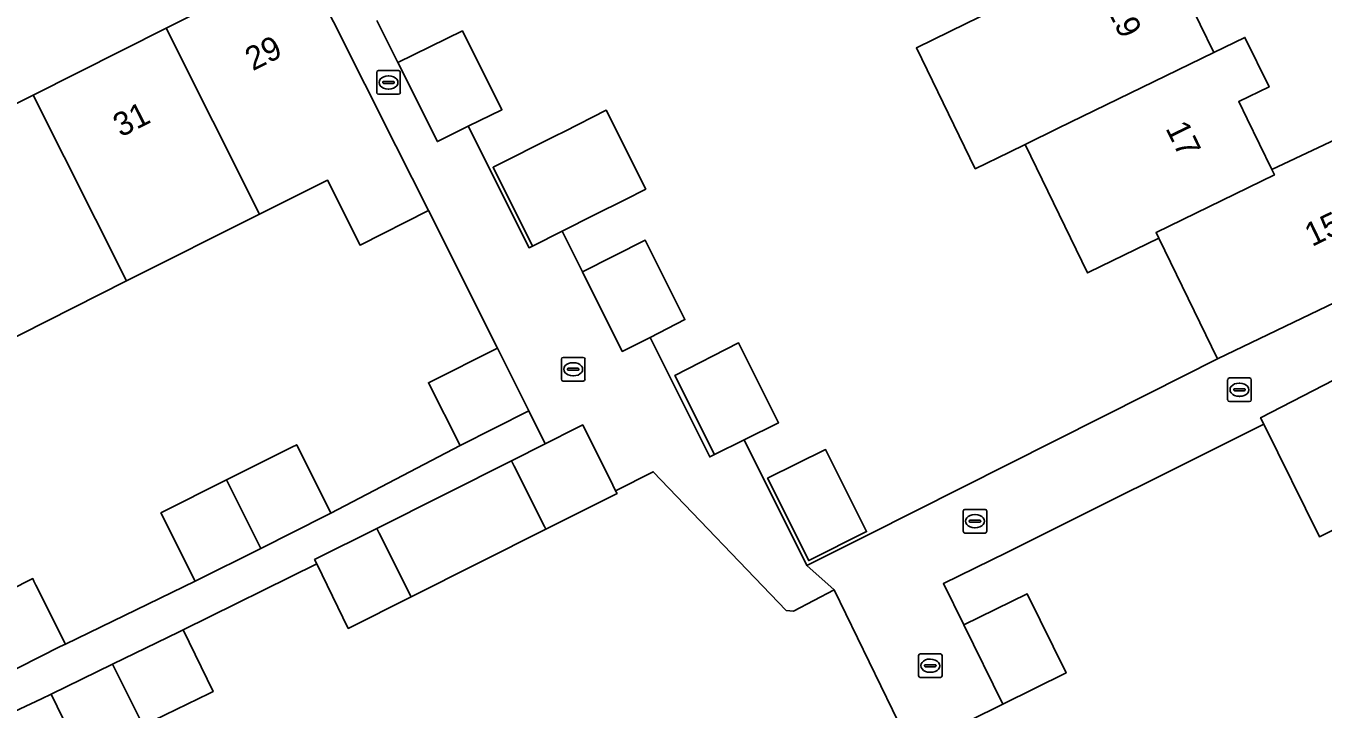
# Model space of a CAD drawing. Extents: x 157793 to 159380, y 380877 to 382313.
# Drawn here: x 158660.3 to 158715.3, y 381783.6 to 381812.5 of the extents above; entities that cross this region are included whole.
import ezdxf

# ---------------------------------------------------------------- set-up
doc = ezdxf.new("R2010")
doc.units = 0
for name, color, linetype in [('IMGEO_Erf', 7, 'Continuous'), ('IMGEO_Kolk', 7, 'Continuous'), ('IMGEO_Muur', 7, 'Continuous'), ('IMGEO_Pand', 7, 'Continuous'), ('IMGEO_Pand_nummerreeks', 7, 'Continuous'), ('IMGEO_Voetpad_open', 7, 'Continuous')]:
    doc.layers.add(name, color=color, linetype=linetype)

msp = doc.modelspace()

# ---------------------------------------------------------------- linework, layer by layer
at = {"layer": 'IMGEO_Erf'}
for points in [[(158654.972, 381806.768), (158660.603, 381809.594), (158666.233, 381812.421), (158672.026, 381815.329), (158669.816, 381819.983), (158640.824, 381804.522)], [(158709.504, 381813.783), (158710.666, 381811.397), (158711.979, 381812.037), (158713, 381809.939), (158711.717, 381809.313), (158712.075, 381808.578), (158713.116, 381806.44), (158721.756, 381810.499)], [(158675.171, 381812.752), (158676.061, 381810.975), (158678.804, 381812.311), (158680.476, 381808.97), (158679.047, 381808.271), (158681.626, 381803.117), (158681.77, 381803.189), (158680.099, 381806.529), (158682.725, 381807.853), (158683.124, 381808.054), (158684.898, 381808.949), (158686.571, 381805.606), (158685.692, 381805.157), (158684.398, 381804.51), (158683.026, 381803.818), (158683.89, 381802.093), (158686.553, 381803.436), (158688.237, 381800.073), (158686.756, 381799.315), (158689.29, 381794.253), (158689.485, 381794.351), (158687.806, 381797.703), (158690.508, 381799.086), (158692.203, 381795.7), (158690.74, 381794.979), (158693.408, 381789.648), (158696.007, 381790.949), (158707.875, 381796.929), (158710.818, 381798.412), (158708.329, 381803.523), (158705.367, 381802.08), (158705.311, 381802.053), (158702.66, 381807.497), (158701.999, 381807.175), (158700.547, 381806.468), (158698.052, 381811.593), (158700.165, 381812.622)], [(158657.704, 381787.651), (158660.58, 381789.095), (158660.635, 381788.987), (158660.718, 381788.82), (158661.972, 381786.324), (158667.47, 381788.982), (158666.015, 381791.881), (158668.794, 381793.276), (158671.573, 381794.671), (158671.774, 381794.772), (158673.227, 381791.876), (158678.699, 381794.735), (158677.362, 381797.398), (158680.283, 381798.864), (158677.365, 381804.694), (158674.461, 381803.236), (158673.079, 381805.988), (158670.19, 381804.538), (158664.56, 381801.711), (158658.929, 381798.884)], [(158721.219, 381780.956), (158718.706, 381786.05), (158722.246, 381787.797), (158719.722, 381792.914), (158719.636, 381793.088), (158715.135, 381790.867), (158712.78, 381795.641), (158701.88, 381790.206), (158699.195, 381788.882), (158700.059, 381787.131), (158702.744, 381788.455), (158704.399, 381785.1), (158701.714, 381783.776), (158700.311, 381783.084)], [(158652.833, 381773.608), (158664.341, 381750.51), (158698.744, 381767.475), (158702.114, 381769.137), (158698.031, 381781.498), (158694.567, 381788.614), (158692.84, 381787.718), (158692.53, 381787.751), (158686.889, 381793.622), (158685.297, 381792.823), (158685.356, 381792.706), (158682.336, 381791.19), (158676.624, 381788.322), (158673.96, 381786.985), (158672.621, 381789.718), (158666.957, 381786.919), (158668.227, 381784.306), (158668.061, 381784.225), (158665.264, 381782.867), (158662.633, 381781.589), (158661.365, 381784.202), (158660.955, 381784.003), (158655.247, 381781.327)]]:
    msp.add_lwpolyline(points, dxfattribs=at)
msp.add_lwpolyline([(158695.937, 381791.089), (158693.487, 381789.863), (158691.74, 381793.353), (158694.197, 381794.564)], close=True, dxfattribs=at)
at = {"layer": 'IMGEO_Kolk'}
for p, q in [((158675.167, 381809.702), (158675.167, 381810.554)), ((158675.242, 381810.628), (158676.094, 381810.628)), ((158676.168, 381810.554), (158676.168, 381809.702)), ((158675.426, 381810.122), (158675.426, 381810.134)), ((158675.864, 381810.085), (158675.466, 381810.085)), ((158675.469, 381810.171), (158675.867, 381810.171)), ((158675.655, 381810.408), (158675.68, 381810.408)), ((158675.91, 381810.134), (158675.91, 381810.122)), ((158676.094, 381809.628), (158675.242, 381809.628)), ((158675.678, 381809.848), (158675.653, 381809.848)), ((158682.997, 381797.543), (158682.997, 381798.395)), ((158683.072, 381798.469), (158683.924, 381798.469)), ((158683.998, 381798.395), (158683.998, 381797.543)), ((158683.256, 381797.963), (158683.256, 381797.975)), ((158683.694, 381797.926), (158683.296, 381797.926)), ((158683.299, 381798.012), (158683.697, 381798.012)), ((158683.485, 381798.249), (158683.51, 381798.249)), ((158683.74, 381797.975), (158683.74, 381797.963)), ((158683.924, 381797.469), (158683.072, 381797.469)), ((158683.508, 381797.689), (158683.483, 381797.689)), ((158711.247, 381796.676), (158711.247, 381797.528)), ((158711.322, 381797.602), (158712.174, 381797.602)), ((158711.735, 381797.382), (158711.76, 381797.382)), ((158712.248, 381797.528), (158712.248, 381796.676)), ((158711.506, 381797.096), (158711.506, 381797.108)), ((158711.944, 381797.059), (158711.546, 381797.059)), ((158711.549, 381797.145), (158711.947, 381797.145)), ((158711.758, 381796.822), (158711.733, 381796.822)), ((158711.99, 381797.108), (158711.99, 381797.096)), ((158712.174, 381796.602), (158711.322, 381796.602)), ((158700.033, 381791.101), (158700.033, 381791.953)), ((158700.108, 381792.027), (158700.96, 381792.027)), ((158700.521, 381791.807), (158700.546, 381791.807)), ((158701.034, 381791.953), (158701.034, 381791.101)), ((158700.292, 381791.521), (158700.292, 381791.533)), ((158700.73, 381791.484), (158700.332, 381791.484)), ((158700.335, 381791.57), (158700.733, 381791.57)), ((158700.544, 381791.247), (158700.519, 381791.247)), ((158700.776, 381791.533), (158700.776, 381791.521)), ((158700.96, 381791.027), (158700.108, 381791.027)), ((158698.138, 381784.978), (158698.138, 381785.83)), ((158698.213, 381785.904), (158699.065, 381785.904)), ((158698.626, 381785.684), (158698.651, 381785.684)), ((158699.139, 381785.83), (158699.139, 381784.978)), ((158698.397, 381785.398), (158698.397, 381785.41)), ((158698.835, 381785.361), (158698.437, 381785.361)), ((158698.44, 381785.447), (158698.838, 381785.447)), ((158698.649, 381785.124), (158698.624, 381785.124)), ((158698.881, 381785.41), (158698.881, 381785.398)), ((158699.065, 381784.904), (158698.213, 381784.904))]:
    msp.add_line(p, q, dxfattribs=at)
for points in [[(158675.167, 381809.702), (158675.167, 381810.554)], [(158675.242, 381810.628), (158676.094, 381810.628)], [(158676.168, 381810.554), (158676.168, 381809.702)], [(158676.094, 381809.628), (158675.242, 381809.628)], [(158682.997, 381797.543), (158682.997, 381798.395)], [(158683.072, 381798.469), (158683.924, 381798.469)], [(158683.998, 381798.395), (158683.998, 381797.543)], [(158683.924, 381797.469), (158683.072, 381797.469)], [(158711.247, 381796.676), (158711.247, 381797.528)], [(158711.322, 381797.602), (158712.174, 381797.602)], [(158712.248, 381797.528), (158712.248, 381796.676)], [(158712.174, 381796.602), (158711.322, 381796.602)], [(158700.033, 381791.101), (158700.033, 381791.953)], [(158700.108, 381792.027), (158700.96, 381792.027)], [(158701.034, 381791.953), (158701.034, 381791.101)], [(158700.96, 381791.027), (158700.108, 381791.027)], [(158698.138, 381784.978), (158698.138, 381785.83)], [(158698.213, 381785.904), (158699.065, 381785.904)], [(158699.139, 381785.83), (158699.139, 381784.978)], [(158699.065, 381784.904), (158698.213, 381784.904)]]:
    msp.add_lwpolyline(points, dxfattribs=at)
for centre, radius, start, end in [((158675.244, 381810.552), 0.0765, 91.552, 178.448), ((158675.244, 381810.552), 0.0765, 91.552, 178.448), ((158676.092, 381810.552), 0.0765, 1.552, 88.448), ((158676.092, 381810.552), 0.0765, 1.552, 88.448), ((158675.466, 381810.131), 0.0403, 85.8775, 175.7526), ((158675.463, 381810.121), 0.0366, 178.938, 274.7102), ((158675.867, 381810.128), 0.043, 264.8664, 352.4533), ((158675.871, 381810.133), 0.0386, 1.7309, 96.639), ((158675.244, 381809.704), 0.0765, 181.552, 268.448), ((158675.244, 381809.704), 0.0765, 181.552, 268.448), ((158676.092, 381809.704), 0.0765, 271.552, 358.448), ((158676.092, 381809.704), 0.0765, 271.552, 358.448), ((158683.074, 381798.393), 0.0765, 91.552, 178.448), ((158683.074, 381798.393), 0.0765, 91.552, 178.448), ((158683.922, 381798.393), 0.0765, 1.552, 88.448), ((158683.922, 381798.393), 0.0765, 1.552, 88.448), ((158683.296, 381797.972), 0.0403, 85.8775, 175.7526), ((158683.293, 381797.962), 0.0366, 178.938, 274.7102), ((158683.697, 381797.969), 0.043, 264.8664, 352.4533), ((158683.701, 381797.974), 0.0386, 1.7309, 96.639), ((158683.074, 381797.545), 0.0765, 181.552, 268.448), ((158683.074, 381797.545), 0.0765, 181.552, 268.448), ((158683.922, 381797.545), 0.0765, 271.552, 358.448), ((158683.922, 381797.545), 0.0765, 271.552, 358.448), ((158711.324, 381797.526), 0.0765, 91.552, 178.448), ((158711.324, 381797.526), 0.0765, 91.552, 178.448), ((158712.172, 381797.526), 0.0765, 1.552, 88.448), ((158712.172, 381797.526), 0.0765, 1.552, 88.448), ((158711.324, 381796.678), 0.0765, 181.552, 268.448), ((158711.324, 381796.678), 0.0765, 181.552, 268.448), ((158711.546, 381797.105), 0.0403, 85.8775, 175.7526), ((158711.543, 381797.095), 0.0366, 178.938, 274.7102), ((158711.947, 381797.102), 0.043, 264.8664, 352.4533), ((158711.951, 381797.107), 0.0386, 1.7309, 96.639), ((158712.172, 381796.678), 0.0765, 271.552, 358.448), ((158712.172, 381796.678), 0.0765, 271.552, 358.448), ((158700.11, 381791.951), 0.0765, 91.552, 178.448), ((158700.11, 381791.951), 0.0765, 91.552, 178.448), ((158700.958, 381791.951), 0.0765, 1.552, 88.448), ((158700.958, 381791.951), 0.0765, 1.552, 88.448), ((158700.332, 381791.53), 0.0403, 85.8775, 175.7526), ((158700.329, 381791.52), 0.0366, 178.938, 274.7102), ((158700.733, 381791.527), 0.043, 264.8664, 352.4533), ((158700.737, 381791.532), 0.0386, 1.7309, 96.639), ((158700.11, 381791.103), 0.0765, 181.552, 268.448), ((158700.11, 381791.103), 0.0765, 181.552, 268.448), ((158700.958, 381791.103), 0.0765, 271.552, 358.448), ((158700.958, 381791.103), 0.0765, 271.552, 358.448), ((158698.215, 381785.828), 0.0765, 91.552, 178.448), ((158698.215, 381785.828), 0.0765, 91.552, 178.448), ((158699.063, 381785.828), 0.0765, 1.552, 88.448), ((158699.063, 381785.828), 0.0765, 1.552, 88.448), ((158698.437, 381785.407), 0.0403, 85.8775, 175.7526), ((158698.434, 381785.397), 0.0366, 178.938, 274.7102), ((158698.838, 381785.404), 0.043, 264.8664, 352.4533), ((158698.842, 381785.409), 0.0386, 1.7309, 96.639), ((158698.215, 381784.98), 0.0765, 181.552, 268.448), ((158698.215, 381784.98), 0.0765, 181.552, 268.448), ((158699.063, 381784.98), 0.0765, 271.552, 358.448), ((158699.063, 381784.98), 0.0765, 271.552, 358.448)]:
    msp.add_arc(centre, radius, start, end, dxfattribs=at)
for centre, major_axis, ratio, start_param, end_param in [((158675.654, 381810.128), (-0.387, 0.002), 0.722429, 4.712389, 7.853982), ((158675.679, 381810.128), (-0.39, 0.002), 0.717154, 1.570796, 4.712389), ((158683.484, 381797.969), (-0.387, 0.002), 0.722429, 4.712389, 7.853982), ((158683.509, 381797.969), (-0.39, 0.002), 0.717154, 1.570796, 4.712389), ((158711.734, 381797.102), (-0.387, 0.002), 0.722429, 4.712389, 7.853982), ((158711.759, 381797.102), (-0.39, 0.002), 0.717154, 1.570796, 4.712389), ((158700.52, 381791.527), (-0.387, 0.002), 0.722429, 4.712389, 7.853982), ((158700.545, 381791.527), (-0.39, 0.002), 0.717154, 1.570796, 4.712389), ((158698.625, 381785.404), (-0.387, 0.002), 0.722429, 4.712389, 7.853982), ((158698.65, 381785.404), (-0.39, 0.002), 0.717154, 1.570796, 4.712389)]:
    msp.add_ellipse(centre, major_axis=major_axis, ratio=ratio, start_param=start_param, end_param=end_param, dxfattribs=at)
at = {"layer": 'IMGEO_Muur'}
msp.add_lwpolyline([(158677.365, 381804.694), (158680.283, 381798.864)], dxfattribs=at)
at = {"layer": 'IMGEO_Pand'}
for points in [[(158708.168, 381816.52), (158700.165, 381812.622), (158698.052, 381811.593), (158700.547, 381806.468), (158701.999, 381807.175), (158702.66, 381807.497), (158704.067, 381808.183), (158710.666, 381811.397), (158709.504, 381813.783), (158709.184, 381814.439), (158710.47, 381815.065), (158709.457, 381817.146)], [(158670.19, 381804.538), (158673.079, 381805.988), (158674.461, 381803.236), (158677.365, 381804.694), (158675.983, 381807.446), (158672.026, 381815.329), (158666.233, 381812.421)], [(158660.603, 381809.594), (158664.56, 381801.711), (158670.19, 381804.538), (158666.233, 381812.421)], [(158678.804, 381812.311), (158676.061, 381810.975), (158677.741, 381807.619), (158679.047, 381808.271), (158680.476, 381808.97)], [(158712.075, 381808.578), (158711.717, 381809.313), (158713, 381809.939), (158711.979, 381812.037), (158710.666, 381811.397), (158704.067, 381808.183), (158702.66, 381807.497), (158705.311, 381802.053), (158705.367, 381802.08), (158708.329, 381803.523), (158708.213, 381803.76), (158713.231, 381806.204), (158713.116, 381806.44)], [(158713.116, 381806.44), (158713.231, 381806.204), (158708.213, 381803.76), (158708.329, 381803.523), (158710.818, 381798.412), (158715.816, 381800.809), (158718.76, 381802.255), (158722.349, 381803.992), (158720.96, 381806.864), (158722.941, 381807.822), (158721.756, 381810.499)], [(158660.603, 381809.594), (158654.972, 381806.768), (158658.929, 381798.884), (158664.56, 381801.711)], [(158680.099, 381806.529), (158681.77, 381803.189), (158683.026, 381803.818), (158684.398, 381804.51), (158685.692, 381805.157), (158686.571, 381805.606), (158684.898, 381808.949), (158683.124, 381808.054), (158682.725, 381807.853)], [(158686.553, 381803.436), (158683.89, 381802.093), (158685.576, 381798.725), (158686.756, 381799.315), (158688.237, 381800.073)], [(158727.84, 381796.921), (158726.655, 381799.322), (158726.328, 381799.984), (158727.5, 381800.562), (158726.535, 381802.517), (158720.057, 381799.586), (158717.105, 381798.217), (158712.644, 381795.916), (158712.78, 381795.641), (158715.135, 381790.867), (158719.636, 381793.088), (158719.722, 381792.914)], [(158690.508, 381799.086), (158687.806, 381797.703), (158689.485, 381794.351), (158690.74, 381794.979), (158692.203, 381795.7)], [(158681.62, 381796.202), (158680.283, 381798.864), (158677.362, 381797.398), (158678.699, 381794.735)], [(158683.649, 381795.481), (158682.314, 381794.811), (158680.88, 381794.091), (158680.997, 381793.857), (158682.277, 381791.307), (158682.336, 381791.19), (158685.356, 381792.706), (158685.297, 381792.823), (158685.18, 381793.056), (158683.9, 381795.607), (158683.792, 381795.553)], [(158671.573, 381794.671), (158668.794, 381793.276), (158670.249, 381790.377), (158673.028, 381791.772), (158673.227, 381791.876), (158671.774, 381794.772)], [(158694.197, 381794.564), (158691.74, 381793.353), (158693.487, 381789.863), (158695.937, 381791.089)], [(158682.336, 381791.19), (158682.277, 381791.307), (158680.997, 381793.857), (158680.88, 381794.091), (158675.172, 381791.225), (158675.276, 381791.018), (158676.624, 381788.322)], [(158668.794, 381793.276), (158666.015, 381791.881), (158667.47, 381788.982), (158670.249, 381790.377)], [(158675.172, 381791.225), (158672.532, 381789.9), (158672.621, 381789.718), (158673.96, 381786.985), (158676.624, 381788.322), (158675.276, 381791.018)], [(158657.704, 381787.651), (158657.759, 381787.543), (158659.094, 381784.883), (158661.749, 381786.216), (158661.972, 381786.324), (158660.718, 381788.82), (158660.635, 381788.987), (158660.58, 381789.095)], [(158702.744, 381788.455), (158700.059, 381787.131), (158701.714, 381783.776), (158704.399, 381785.1)], [(158666.957, 381786.919), (158666.791, 381786.837), (158663.965, 381785.464), (158665.264, 381782.867), (158668.061, 381784.225), (158668.227, 381784.306)], [(158663.965, 381785.464), (158661.365, 381784.202), (158662.633, 381781.589), (158665.264, 381782.867)]]:
    msp.add_lwpolyline(points, close=True, dxfattribs=at)
at = {"layer": 'IMGEO_Voetpad_open'}
for points in [[(158672.026, 381815.329), (158675.983, 381807.446), (158677.365, 381804.694), (158680.283, 381798.864), (158681.62, 381796.202), (158682.314, 381794.811), (158683.649, 381795.481), (158683.792, 381795.553), (158683.9, 381795.607), (158685.18, 381793.056), (158685.297, 381792.823), (158686.889, 381793.622), (158692.53, 381787.751), (158692.84, 381787.718), (158694.567, 381788.614), (158693.408, 381789.648), (158690.74, 381794.979), (158689.485, 381794.351), (158689.29, 381794.253), (158686.756, 381799.315), (158685.576, 381798.725), (158683.89, 381802.093), (158683.026, 381803.818), (158681.77, 381803.189), (158681.626, 381803.117), (158679.047, 381808.271), (158677.741, 381807.619), (158676.061, 381810.975), (158675.171, 381812.752)], [(158715.816, 381800.809), (158710.818, 381798.412), (158707.875, 381796.929), (158696.007, 381790.949), (158693.408, 381789.648), (158694.567, 381788.614), (158698.031, 381781.498)], [(158700.311, 381783.084), (158701.714, 381783.776), (158700.059, 381787.131), (158699.195, 381788.882), (158701.88, 381790.206), (158712.78, 381795.641), (158712.644, 381795.916), (158717.105, 381798.217)], [(158655.247, 381781.327), (158660.955, 381784.003), (158661.365, 381784.202), (158663.965, 381785.464), (158666.791, 381786.837), (158666.957, 381786.919), (158672.621, 381789.718), (158672.532, 381789.9), (158675.172, 381791.225), (158680.88, 381794.091), (158682.314, 381794.811), (158681.62, 381796.202), (158678.699, 381794.735), (158673.227, 381791.876), (158673.028, 381791.772), (158670.249, 381790.377), (158667.47, 381788.982), (158661.972, 381786.324), (158661.749, 381786.216), (158659.094, 381784.883)]]:
    msp.add_lwpolyline(points, dxfattribs=at)

# ---------------------------------------------------------------- texts
at = {"layer": 'IMGEO_Pand_nummerreeks'}
for s, rotation, p in [('19', 296.2642, (158706.093, 381813.262)), ('29', 26.6575, (158669.911, 381810.597)), ('31', 26.6575, (158664.317, 381807.788)), ('17', 296.2642, (158708.597, 381808.186)), ('15', 25.8229, (158714.823, 381803.15))]:
    msp.add_text(s, height=1, rotation=rotation, dxfattribs=at).set_placement(p)

doc.saveas('drawing.dxf')
